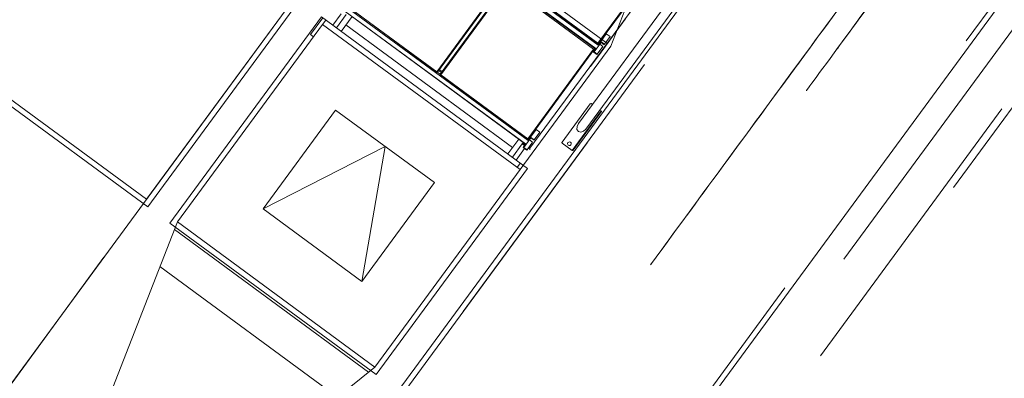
# Model space of a CAD drawing. Header units: metres. Extents: x 135583 to 135939, y 457896 to 458258.
# Tile 266 of 599: x 135785.07 to 135791.49, y 457936.62 to 457938.96. Entities that reach past the tile are written whole.
import ezdxf

# ---------------------------------------------------------------- set-up
doc = ezdxf.new("R2010")
doc.units = ezdxf.units.M
doc.linetypes.add('Hidden', pattern=[4, 2, -2])
doc.layers.add('NIEUWE INSTALLATIE', color=250, linetype='Continuous', lineweight=0)

msp = doc.modelspace()

# ---------------------------------------------------------------- linework, layer by layer
at = {"layer": 'NIEUWE INSTALLATIE', "linetype": 'Hidden'}
for p, q in [((135793.8458, 457941.6056), (135786.2969, 457931.3305)), ((135790.9817, 457941.169), (135789.1465, 457938.6711)), ((135790.9817, 457941.169), (135789.1465, 457938.6711)), ((135785.895, 457937.7927), (135787.8563, 457940.4623)), ((135788.8768, 457935.602), (135792.1332, 457940.0346)), ((135785.8755, 457937.7657), (135787.4541, 457939.9144)), ((135785.8755, 457937.7657), (135787.4541, 457939.9144)), ((135788.9256, 457938.7926), (135789.3467, 457939.8725)), ((135788.9256, 457938.7926), (135789.3467, 457939.8725)), ((135788.0789, 457934.1783), (135792.2086, 457939.7993)), ((135788.0789, 457934.1783), (135792.2086, 457939.7993)), ((135787.6601, 457939.7223), (135788.9062, 457938.8068)), ((135787.6601, 457939.7223), (135788.9062, 457938.8068)), ((135787.5873, 457936.5494), (135789.8146, 457939.5809)), ((135792.3467, 457939.4807), (135787.8766, 457933.3962)), ((135792.3467, 457939.4807), (135787.8766, 457933.3962)), ((135792.3467, 457939.4807), (135787.8766, 457933.3962)), ((135792.3467, 457939.4807), (135787.8766, 457933.3962)), ((135787.0454, 457938.9763), (135786.9654, 457938.8674)), ((135787.0454, 457938.9763), (135786.9654, 457938.8674)), ((135787.0647, 457938.9621), (135787.044, 457938.934)), ((135787.0647, 457938.9621), (135787.044, 457938.934)), ((135786.0967, 457937.6445), (135787.044, 457938.9339)), ((135787.044, 457938.9339), (135788.3334, 457937.9866)), ((135786.9654, 457938.8674), (135786.9847, 457938.8532)), ((135786.9654, 457938.8674), (135786.9847, 457938.8532)), ((135788.3335, 457937.9866), (135788.9256, 457938.7926)), ((135788.3335, 457937.9866), (135788.9256, 457938.7926)), ((135784.6055, 457938.74), (135785.895, 457937.7927)), ((135789.1465, 457938.6711), (135787.5679, 457936.5223)), ((135789.1465, 457938.6711), (135787.5679, 457936.5223)), ((135786.6559, 457937.73), (135787.1295, 457938.3747)), ((135787.1295, 457938.3747), (135787.7742, 457937.9011)), ((135788.6728, 457938.1113), (135788.8622, 457938.3691)), ((135788.6728, 457938.1113), (135788.8622, 457938.3691)), ((135787.3861, 457936.6972), (135788.3334, 457937.9866)), ((135788.3141, 457938.0008), (135788.3348, 457938.029)), ((135788.3141, 457938.0008), (135788.3348, 457938.029)), ((135787.7742, 457937.9011), (135787.3006, 457937.2564)), ((135784.4327, 457935.8023), (135785.8949, 457937.7927)), ((135784.4327, 457935.8023), (135785.8949, 457937.7927)), ((135784.9362, 457936.4871), (135785.8755, 457937.7657)), ((135784.9362, 457936.4871), (135785.8755, 457937.7657)), ((135787.3006, 457937.2564), (135786.6559, 457937.73)), ((135786.0965, 457937.6442), (135785.6753, 457936.5643)), ((135786.0965, 457937.6442), (135785.6753, 457936.5643)), ((135786.077, 457937.5941), (135787.344, 457936.6633)), ((135786.077, 457937.5941), (135787.344, 457936.6633)), ((135786.077, 457937.5941), (135787.344, 457936.6633)), ((135786.077, 457937.5941), (135787.344, 457936.6633)), ((135786.0965, 457937.6442), (135786.0967, 457937.6445)), ((135786.0967, 457937.6445), (135786.0965, 457937.6442)), ((135786.0965, 457937.6442), (135786.0967, 457937.6445)), ((135786.0967, 457937.6445), (135786.0965, 457937.6442)), ((135786.0967, 457937.6445), (135787.3861, 457936.6972)), ((135787.142, 457936.5015), (135785.9829, 457937.353)), ((135787.142, 457936.5015), (135785.9829, 457937.353)), ((135786.4812, 457935.9722), (135787.3859, 457936.6969)), ((135786.4812, 457935.9722), (135787.3859, 457936.6969)), ((135787.3859, 457936.6969), (135787.3861, 457936.6971)), ((135787.3859, 457936.6969), (135787.3861, 457936.6971))]:
    msp.add_line(p, q, dxfattribs=at)
at = {"layer": 'NIEUWE INSTALLATIE'}
for p, q in [((135785.9025, 457937.7438), (135787.8845, 457940.4416)), ((135788.3975, 457938.125), (135789.8469, 457940.0978)), ((135788.8842, 457935.5531), (135792.1614, 457940.0138)), ((135787.6665, 457939.6635), (135788.843, 457938.799)), ((135787.6493, 457939.64), (135788.8258, 457938.7756)), ((135787.6501, 457939.6412), (135788.8267, 457938.7768)), ((135789.6156, 457939.513), (135788.7145, 457938.2866)), ((135788.7631, 457938.2509), (135789.6642, 457939.4773)), ((135789.3795, 457939.46), (135789.0078, 457938.9541)), ((135789.6461, 457939.4107), (135787.5384, 457936.5419)), ((135788.8414, 457938.8108), (135789.2714, 457939.396)), ((135788.8458, 457938.8083), (135789.2796, 457939.3987)), ((135788.2189, 457939.2099), (135787.789, 457938.6247)), ((135787.7934, 457938.6222), (135788.2271, 457939.2126)), ((135788.2696, 457939.2294), (135788.8433, 457938.8079)), ((135788.2729, 457939.2285), (135788.8414, 457938.8108)), ((135788.2452, 457939.1993), (135787.8115, 457938.6089)), ((135788.2451, 457939.1906), (135787.8151, 457938.6054)), ((135788.8136, 457938.7729), (135788.2451, 457939.1906)), ((135788.8218, 457938.7757), (135788.2452, 457939.1993)), ((135787.1915, 457939.017), (135788.3681, 457938.1526)), ((135787.1924, 457939.0182), (135788.369, 457938.1537)), ((135787.2087, 457939.0404), (135788.3853, 457938.176)), ((135787.2171, 457939.0434), (135787.7909, 457938.6218)), ((135787.789, 457938.6247), (135787.2204, 457939.0424)), ((135787.0365, 457938.9828), (135786.0478, 457937.637)), ((135788.3824, 457937.9941), (135787.0365, 457938.9828)), ((135787.1653, 457939.0033), (135787.1104, 457938.9286)), ((135787.1346, 457938.9108), (135787.1982, 457938.9975)), ((135787.2362, 457938.985), (135787.1652, 457938.8883)), ((135789.0029, 457938.944), (135788.9376, 457938.8551)), ((135789.0029, 457938.944), (135789.0005, 457938.9458)), ((135789.0219, 457938.9699), (135789.0029, 457938.944)), ((135789.0095, 457938.9529), (135789.007, 457938.9547)), ((135787.196, 457938.9302), (135788.284, 457938.1309)), ((135788.2841, 457938.1311), (135787.1961, 457938.9304)), ((135788.8617, 457938.816), (135788.8161, 457938.7539)), ((135788.843, 457938.799), (135788.8596, 457938.8216)), ((135788.8586, 457938.8257), (135788.8612, 457938.8238)), ((135788.8963, 457938.8716), (135788.8596, 457938.8216)), ((135788.8596, 457938.8216), (135788.8838, 457938.8038)), ((135788.8819, 457938.8012), (135788.8617, 457938.816)), ((135788.9376, 457938.8551), (135788.8625, 457938.7529)), ((135788.8665, 457938.831), (135788.8639, 457938.8329)), ((135788.936, 457938.8563), (135788.8643, 457938.7587)), ((135788.8679, 457938.8329), (135788.8653, 457938.8348)), ((135788.8838, 457938.8038), (135788.9205, 457938.8538)), ((135788.9205, 457938.8538), (135788.8963, 457938.8716)), ((135788.9376, 457938.8551), (135788.9352, 457938.8569)), ((135788.3837, 457938.1877), (135788.8136, 457938.7729)), ((135788.3881, 457938.1853), (135788.8218, 457938.7757)), ((135788.8625, 457938.7529), (135788.794, 457938.6597)), ((135788.8101, 457938.7542), (135788.8262, 457938.7761)), ((135788.8343, 457938.7365), (135788.8101, 457938.7542)), ((135788.8161, 457938.7539), (135788.8362, 457938.7391)), ((135788.8362, 457938.7391), (135788.8729, 457938.7891)), ((135788.8729, 457938.7891), (135788.8528, 457938.8039)), ((135788.8625, 457938.7529), (135788.8601, 457938.7547)), ((135788.8659, 457938.7575), (135788.8635, 457938.7593)), ((135788.8838, 457938.8038), (135788.8819, 457938.8012)), ((135784.5566, 457938.7325), (135785.9025, 457937.7438)), ((135788.8362, 457938.7391), (135788.8343, 457938.7365)), ((135787.8011, 457938.6328), (135787.8193, 457938.6195)), ((135787.8061, 457938.6396), (135787.8243, 457938.6263)), ((135788.7791, 457938.6445), (135788.7815, 457938.6427)), ((135788.794, 457938.6597), (135788.7916, 457938.6614)), ((135787.8112, 457938.6083), (135787.7929, 457938.6218)), ((135787.8119, 457938.6064), (135788.3856, 457938.1849)), ((135787.8151, 457938.6054), (135788.3837, 457938.1877)), ((135786.6559, 457937.73), (135787.1295, 457938.3747)), ((135787.1295, 457938.3747), (135786.6559, 457937.73)), ((135787.1295, 457938.3747), (135787.7742, 457937.9011)), ((135787.7742, 457937.9011), (135787.1295, 457938.3747)), ((135788.6072, 457938.1656), (135788.7908, 457938.4154)), ((135788.7978, 457938.4165), (135788.8057, 457938.4107)), ((135788.8543, 457938.375), (135788.8622, 457938.3691)), ((135788.8633, 457938.3621), (135788.6798, 457938.1123)), ((135788.4386, 457938.2485), (135788.4019, 457938.1985)), ((135788.4628, 457938.2308), (135788.4386, 457938.2485)), ((135788.3241, 457938.1856), (135788.2532, 457938.089)), ((135788.404, 457938.193), (135788.3583, 457938.1308)), ((135788.3853, 457938.176), (135788.4019, 457938.1985)), ((135788.4152, 457938.166), (135788.3951, 457938.1808)), ((135788.4009, 457938.2027), (135788.4035, 457938.2007)), ((135788.4019, 457938.1985), (135788.4261, 457938.1808)), ((135788.4242, 457938.1782), (135788.404, 457938.193)), ((135788.4088, 457938.208), (135788.4062, 457938.2099)), ((135788.4102, 457938.2099), (135788.4076, 457938.2118)), ((135788.4261, 457938.1808), (135788.4242, 457938.1782)), ((135788.4261, 457938.1808), (135788.4628, 457938.2308)), ((135786.6559, 457937.73), (135787.4519, 457938.1379)), ((135787.3006, 457937.2564), (135787.4519, 457938.1379)), ((135788.3474, 457938.1532), (135788.2838, 457938.0665)), ((135788.308, 457938.0487), (135788.3629, 457938.1235)), ((135788.3515, 457938.1587), (135788.3474, 457938.1532)), ((135788.3611, 457938.1431), (135788.3474, 457938.1532)), ((135788.3652, 457938.1487), (135788.3515, 457938.1587)), ((135788.3524, 457938.1312), (135788.3685, 457938.1531)), ((135788.3766, 457938.1134), (135788.3524, 457938.1312)), ((135788.3583, 457938.1308), (135788.3785, 457938.116)), ((135788.3785, 457938.116), (135788.3766, 457938.1134)), ((135788.3785, 457938.116), (135788.4152, 457938.166)), ((135788.3998, 457938.1175), (135788.3877, 457938.1265)), ((135788.3975, 457938.125), (135788.3894, 457938.1309)), ((135788.6728, 457938.1112), (135788.6083, 457938.1586)), ((135787.3936, 457936.6483), (135788.3824, 457937.9941)), ((135787.7742, 457937.9011), (135787.3006, 457937.2564)), ((135787.3006, 457937.2564), (135787.7742, 457937.9011)), ((135787.3006, 457937.2564), (135786.6559, 457937.73)), ((135786.6559, 457937.73), (135787.3006, 457937.2564)), ((135786.0478, 457937.637), (135787.3936, 457936.6483))]:
    msp.add_line(p, q, dxfattribs=at)
at = {"layer": 'NIEUWE INSTALLATIE', "flags": 128}
for points in [[(135788.7136, 457938.2343), (135788.7048, 457938.2479), (135788.7052, 457938.267), (135788.7145, 457938.2866)], [(135788.7631, 457938.2509), (135788.7472, 457938.2361), (135788.7291, 457938.23), (135788.7136, 457938.2343)]]:
    msp.add_lwpolyline(points, dxfattribs=at)
at = {"layer": 'NIEUWE INSTALLATIE'}
for centre in [(135790.8117, 457939.3312), (135790.4979, 457938.9041)]:
    msp.add_ellipse(centre, major_axis=(0.296, 0.4029), ratio=0.000001, dxfattribs=at)
for centre, major_axis, ratio, start_param, end_param in [((135790.6969, 457939.1751), (-0.296, -0.4029), 0.000001, 3.437589, 8.149978), ((135789.9246, 457938.3721), (0.7401, 1.0074), 0.000001, 0.619075, 6.898665), ((135790.5557, 457939.2311), (-0.4737, -0.6447), 0.000001, 4.627493, 6.983687), ((135788.8348, 457938.7152), (-0.0533, -0.0725), 0.000001, 5.585054, 5.59905), ((135788.7948, 457938.4125), (-0.005, 0.00005), 1, 4.087869, 5.658665), ((135788.8593, 457938.3651), (-0.00471, 0.00167), 1, 2.847587, 4.418384), ((135788.6113, 457938.1626), (0.00296, 0.00403), 1, 1.570796, 3.141593), ((135788.6553, 457938.1551), (-0.0117, 0.0029), 1, 4.31969, 7.461283), ((135788.6553, 457938.1551), (-0.0018, 0.0119), 1, 2.356194, 5.497787), ((135788.6757, 457938.1153), (-0.00343, -0.00364), 1, 0.12248, 1.693277)]:
    msp.add_ellipse(centre, major_axis=major_axis, ratio=ratio, start_param=start_param, end_param=end_param, dxfattribs=at)
for points, knots in [([(135788.8136, 457938.7729), (135788.814, 457938.7729), (135788.8148, 457938.7729), (135788.8159, 457938.773), (135788.8166, 457938.7731), (135788.817, 457938.7732), (135788.8174, 457938.7733), (135788.8177, 457938.7733), (135788.818, 457938.7734), (135788.8183, 457938.7735), (135788.8187, 457938.7736), (135788.819, 457938.7738), (135788.8193, 457938.7739), (135788.8196, 457938.774), (135788.8199, 457938.7742), (135788.8202, 457938.7743), (135788.8205, 457938.7745), (135788.8208, 457938.7747), (135788.821, 457938.7748), (135788.8213, 457938.775), (135788.8216, 457938.7753), (135788.8217, 457938.7755), (135788.8218, 457938.7757)], [0, 0, 0, 0, 0.142857, 0.285714, 0.357143, 0.392857, 0.428571, 0.464286, 0.5, 0.535714, 0.571429, 0.607143, 0.642857, 0.678571, 0.714286, 0.75, 0.785714, 0.821429, 0.857143, 0.892857, 0.928571, 1, 1, 1, 1]), ([(135788.8458, 457938.8083), (135788.8457, 457938.8082), (135788.8456, 457938.808), (135788.8453, 457938.8078), (135788.8451, 457938.8077), (135788.845, 457938.8076), (135788.8448, 457938.8075), (135788.8446, 457938.8075), (135788.8444, 457938.8075), (135788.8442, 457938.8075), (135788.844, 457938.8076), (135788.8439, 457938.8076), (135788.8437, 457938.8077), (135788.8435, 457938.8078), (135788.8433, 457938.8079), (135788.8431, 457938.8081), (135788.8428, 457938.8083), (135788.8426, 457938.8086), (135788.8423, 457938.809), (135788.8419, 457938.8097), (135788.8416, 457938.8104), (135788.8414, 457938.8108)], [0, 0, 0, 0, 0.071429, 0.107143, 0.142857, 0.178571, 0.214286, 0.25, 0.285714, 0.321429, 0.357143, 0.392857, 0.428571, 0.464286, 0.5, 0.571429, 0.607143, 0.642857, 0.714286, 0.857143, 1, 1, 1, 1]), ([(135787.789, 457938.6247), (135787.7891, 457938.6243), (135787.7894, 457938.6237), (135787.7898, 457938.6229), (135787.7902, 457938.6225), (135787.7904, 457938.6223), (135787.7905, 457938.6221), (135787.7907, 457938.622), (135787.7909, 457938.6218), (135787.791, 457938.6217), (135787.7912, 457938.6216), (135787.7914, 457938.6215), (135787.7916, 457938.6215), (135787.7917, 457938.6214), (135787.7919, 457938.6214), (135787.7921, 457938.6214), (135787.7923, 457938.6215), (135787.7925, 457938.6215), (135787.7927, 457938.6216), (135787.7928, 457938.6217), (135787.7931, 457938.6219), (135787.7932, 457938.6221), (135787.7934, 457938.6222)], [0, 0, 0, 0, 0.142857, 0.285714, 0.357143, 0.392857, 0.428571, 0.464286, 0.5, 0.535714, 0.571429, 0.607143, 0.642857, 0.678571, 0.714286, 0.75, 0.785714, 0.821429, 0.857143, 0.892857, 0.928571, 1, 1, 1, 1]), ([(135787.8151, 457938.6054), (135787.8148, 457938.6055), (135787.814, 457938.6056), (135787.8132, 457938.6058), (135787.8127, 457938.606), (135787.8124, 457938.6061), (135787.8122, 457938.6062), (135787.812, 457938.6063), (135787.8119, 457938.6064), (135787.8117, 457938.6065), (135787.8115, 457938.6067), (135787.8114, 457938.6068), (135787.8113, 457938.607), (135787.8112, 457938.6071), (135787.8111, 457938.6073), (135787.8111, 457938.6075), (135787.8111, 457938.6077), (135787.8111, 457938.6079), (135787.8111, 457938.6081), (135787.8111, 457938.6083), (135787.8113, 457938.6085), (135787.8114, 457938.6088), (135787.8115, 457938.6089)], [0, 0, 0, 0, 0.142857, 0.285714, 0.357143, 0.392857, 0.428571, 0.464286, 0.5, 0.535714, 0.571429, 0.607143, 0.642857, 0.678571, 0.714286, 0.75, 0.785714, 0.821429, 0.857143, 0.892857, 0.928571, 1, 1, 1, 1]), ([(135788.3881, 457938.1853), (135788.388, 457938.1851), (135788.3878, 457938.1849), (135788.3876, 457938.1848), (135788.3874, 457938.1846), (135788.3872, 457938.1846), (135788.387, 457938.1845), (135788.3869, 457938.1845), (135788.3867, 457938.1845), (135788.3865, 457938.1845), (135788.3863, 457938.1845), (135788.3861, 457938.1846), (135788.386, 457938.1847), (135788.3858, 457938.1848), (135788.3856, 457938.1849), (135788.3853, 457938.1851), (135788.3851, 457938.1853), (135788.3849, 457938.1855), (135788.3846, 457938.186), (135788.3841, 457938.1867), (135788.3838, 457938.1874), (135788.3837, 457938.1877)], [0, 0, 0, 0, 0.071429, 0.107143, 0.142857, 0.178571, 0.214286, 0.25, 0.285714, 0.321429, 0.357143, 0.392857, 0.428571, 0.464286, 0.5, 0.571429, 0.607143, 0.642857, 0.714286, 0.857143, 1, 1, 1, 1])]:
    msp.add_open_spline(points, degree=3, knots=knots, dxfattribs=at)

doc.saveas('drawing.dxf')
